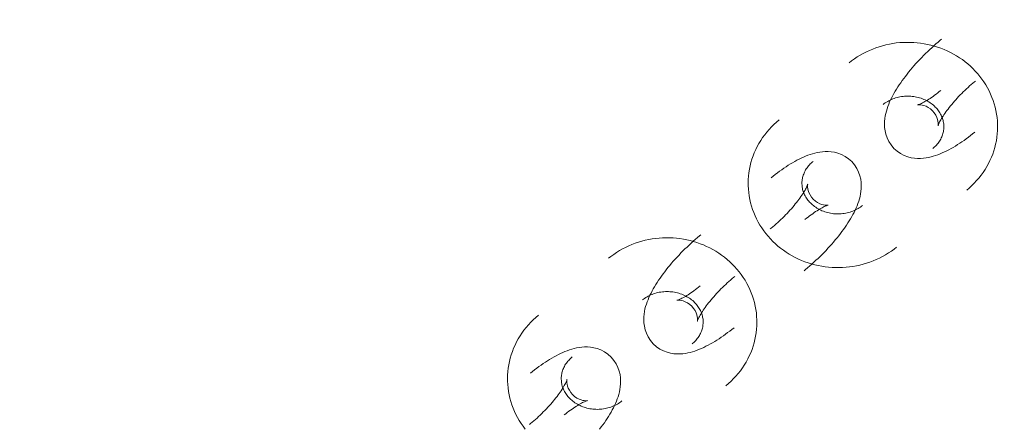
# Model space of a CAD drawing. Header units: millimetres. Extents: x -188930 to 271134, y -158090 to 283816.
# Tile 403 of 610: x 51604 to 51714, y 60275 to 60320. Entities that reach past the tile are written whole.
import ezdxf

# ---------------------------------------------------------------- set-up
doc = ezdxf.new("R2010")
doc.units = ezdxf.units.MM
for name, color, linetype, lineweight in [('A-DETL-2', 5, 'Continuous', 25), ('I-FURN', 30, 'Continuous', 9), ('PZT_UTWARDZENIA', 5, 'Continuous', 9)]:
    doc.layers.add(name, color=color, linetype=linetype, lineweight=lineweight)

# ---------------------------------------------------------------- blocks, each defined once
blk = doc.blocks.new('LARSLAJ_hamak - LARSLAJ_hamak-V31-PZT-dwg')
at = {"layer": 'I-FURN', "flags": 128}
for points in [[(-3427.25, -72.49), (-3427.64, -72.53), (-3428.02, -72.59), (-3428.4, -72.67), (-3428.78, -72.76), (-3429.15, -72.87), (-3429.51, -72.99), (-3429.87, -73.13), (-3430.23, -73.29), (-3430.58, -73.46), (-3430.92, -73.64), (-3431.25, -73.84), (-3431.57, -74.06), (-3431.88, -74.28), (-3432.19, -74.52), (-3432.48, -74.78), (-3432.76, -75.04)], [(-3419.98, -75.21), (-3420.26, -74.94), (-3420.55, -74.68), (-3420.85, -74.44), (-3421.15, -74.2), (-3421.47, -73.98), (-3421.8, -73.77), (-3422.14, -73.58), (-3422.48, -73.4), (-3422.83, -73.24), (-3423.19, -73.09), (-3423.55, -72.95), (-3423.92, -72.83), (-3424.29, -72.73), (-3424.67, -72.64), (-3425.05, -72.57), (-3425.43, -72.52), (-3425.82, -72.48), (-3426.2, -72.46), (-3426.59, -72.46), (-3426.98, -72.47), (-3427.25, -72.49)], [(-3426.82, -79.12), (-3426.85, -79.11), (-3426.9, -79.1), (-3426.96, -79.08), (-3427.05, -79.06), (-3427.14, -79.03), (-3427.25, -78.99), (-3427.37, -78.94), (-3427.49, -78.88), (-3427.63, -78.82), (-3427.78, -78.76), (-3427.93, -78.68), (-3428.09, -78.6), (-3428.25, -78.51), (-3428.42, -78.41), (-3428.59, -78.31), (-3428.77, -78.2), (-3428.95, -78.09), (-3429.14, -77.97), (-3429.32, -77.85), (-3429.51, -77.72), (-3429.7, -77.59), (-3429.89, -77.45), (-3430.09, -77.31), (-3430.28, -77.16), (-3430.47, -77.01), (-3430.66, -76.86), (-3430.85, -76.71), (-3431.03, -76.55), (-3431.22, -76.39), (-3431.4, -76.23), (-3431.58, -76.07), (-3431.75, -75.91), (-3431.93, -75.74), (-3432.09, -75.58), (-3432.19, -75.48)], [(-3423.79, -83.76), (-3423.51, -83.37), (-3423.29, -82.96), (-3423.12, -82.54), (-3423.01, -82.13), (-3422.95, -81.73), (-3422.93, -81.36), (-3422.94, -81.01), (-3422.97, -80.69), (-3423.03, -80.38), (-3423.09, -80.09), (-3423.17, -79.81), (-3423.26, -79.55), (-3423.36, -79.29), (-3423.47, -79.05), (-3423.59, -78.8), (-3423.71, -78.57), (-3423.84, -78.33), (-3423.98, -78.1), (-3424.12, -77.87), (-3424.27, -77.64), (-3424.42, -77.42), (-3424.59, -77.19), (-3424.75, -76.96), (-3424.93, -76.74), (-3425.11, -76.52), (-3425.29, -76.29), (-3425.48, -76.07), (-3425.68, -75.85), (-3425.88, -75.62), (-3426.09, -75.4), (-3426.3, -75.18), (-3426.5, -74.98)], [(-3428.53, -85.46), (-3428.64, -85.35), (-3428.74, -85.23), (-3428.84, -85.11), (-3428.93, -84.99), (-3429.02, -84.86), (-3429.11, -84.72), (-3429.19, -84.58), (-3429.27, -84.44), (-3429.34, -84.29), (-3429.41, -84.14), (-3429.47, -83.99), (-3429.53, -83.83), (-3429.58, -83.67), (-3429.62, -83.51), (-3429.66, -83.34), (-3429.7, -83.18), (-3429.72, -83.01), (-3429.75, -82.84), (-3429.76, -82.67), (-3429.77, -82.5), (-3429.77, -82.33), (-3429.77, -82.16), (-3429.76, -81.99), (-3429.74, -81.82), (-3429.72, -81.66), (-3429.69, -81.49), (-3429.66, -81.33), (-3429.62, -81.17), (-3429.58, -81.01), (-3429.53, -80.86), (-3429.47, -80.7), (-3429.41, -80.56), (-3429.34, -80.41), (-3429.27, -80.27), (-3429.2, -80.14), (-3429.12, -80.01), (-3429.03, -79.88), (-3428.95, -79.76), (-3428.85, -79.64), (-3428.76, -79.53), (-3428.66, -79.42), (-3428.56, -79.32), (-3428.46, -79.23), (-3428.35, -79.14), (-3428.24, -79.05), (-3428.13, -78.98), (-3428.02, -78.9), (-3427.91, -78.84), (-3427.79, -78.77), (-3427.67, -78.72), (-3427.56, -78.67), (-3427.44, -78.62), (-3427.32, -78.58), (-3427.2, -78.55), (-3427.07, -78.52), (-3426.95, -78.5), (-3426.83, -78.48), (-3426.73, -78.47)], [(-3428.4, -79.91), (-3428.19, -79.69), (-3427.95, -79.5), (-3427.72, -79.35), (-3427.5, -79.25), (-3427.31, -79.19), (-3427.15, -79.15), (-3427.02, -79.13), (-3426.92, -79.12), (-3426.85, -79.12), (-3426.82, -79.12), (-3426.8, -79.12)], [(-3426.73, -78.47), (-3426.6, -78.46), (-3426.48, -78.46), (-3426.36, -78.46), (-3426.23, -78.47), (-3426.11, -78.48), (-3425.98, -78.5), (-3425.86, -78.52), (-3425.73, -78.55), (-3425.61, -78.59), (-3425.48, -78.63), (-3425.36, -78.68), (-3425.23, -78.73), (-3425.11, -78.79), (-3424.99, -78.86), (-3424.87, -78.93), (-3424.75, -79.01), (-3424.64, -79.09), (-3424.52, -79.18), (-3424.41, -79.27), (-3424.3, -79.37), (-3424.22, -79.45)], [(-3423.79, -83.76), (-3424.13, -84.11), (-3424.49, -84.4), (-3424.88, -84.64), (-3425.26, -84.82), (-3425.64, -84.95), (-3426, -85.04), (-3426.34, -85.09), (-3426.67, -85.11), (-3426.98, -85.12), (-3427.28, -85.1), (-3427.56, -85.07), (-3427.84, -85.03), (-3428.11, -84.98), (-3428.37, -84.92), (-3428.63, -84.85), (-3428.89, -84.77), (-3429.14, -84.68), (-3429.39, -84.59), (-3429.64, -84.49), (-3429.9, -84.38), (-3430.15, -84.27), (-3430.4, -84.15), (-3430.65, -84.03), (-3430.9, -83.9), (-3431.15, -83.76), (-3431.41, -83.62), (-3431.66, -83.47), (-3431.92, -83.31)], [(-3428.9, -81.61), (-3428.91, -81.58), (-3428.93, -81.54), (-3428.96, -81.47), (-3429, -81.4), (-3429.05, -81.31), (-3429.11, -81.21), (-3429.17, -81.1), (-3429.25, -80.99), (-3429.33, -80.86), (-3429.43, -80.73), (-3429.53, -80.6), (-3429.64, -80.46), (-3429.76, -80.31), (-3429.88, -80.16), (-3430.01, -80.01), (-3430.15, -79.85), (-3430.29, -79.69), (-3430.44, -79.53), (-3430.6, -79.37), (-3430.75, -79.22)], [(-3428.4, -79.91), (-3428.58, -80.16), (-3428.73, -80.43), (-3428.83, -80.68), (-3428.89, -80.91), (-3428.92, -81.12), (-3428.93, -81.28), (-3428.93, -81.41), (-3428.92, -81.51), (-3428.91, -81.58), (-3428.9, -81.61), (-3428.89, -81.62)], [(-3418.37, -99.56), (-3417.99, -99.51), (-3417.61, -99.45), (-3417.23, -99.38), (-3416.85, -99.29), (-3416.48, -99.18), (-3416.11, -99.05), (-3415.75, -98.91), (-3415.4, -98.76), (-3415.05, -98.59), (-3414.71, -98.4), (-3414.38, -98.2), (-3414.06, -97.99), (-3413.74, -97.76), (-3413.44, -97.52), (-3413.15, -97.27), (-3412.86, -97), (-3412.59, -96.73), (-3412.33, -96.44), (-3412.08, -96.14), (-3411.85, -95.84), (-3411.62, -95.52), (-3411.41, -95.2), (-3411.21, -94.86), (-3411.02, -94.52), (-3410.85, -94.18), (-3410.69, -93.82), (-3410.54, -93.46), (-3410.41, -93.1), (-3410.29, -92.73), (-3410.19, -92.35), (-3410.1, -91.97), (-3410.02, -91.59), (-3409.96, -91.21), (-3409.91, -90.82), (-3409.88, -90.43), (-3409.86, -90.05), (-3409.85, -89.66), (-3409.86, -89.27), (-3409.89, -88.88), (-3409.92, -88.49), (-3409.97, -88.1), (-3410.04, -87.72), (-3410.12, -87.34), (-3410.21, -86.96), (-3410.32, -86.59), (-3410.44, -86.22), (-3410.58, -85.85), (-3410.72, -85.49), (-3410.88, -85.14), (-3411.06, -84.79), (-3411.25, -84.45), (-3411.45, -84.12), (-3411.66, -83.79), (-3411.88, -83.47), (-3412.12, -83.17), (-3412.37, -82.87), (-3412.63, -82.58), (-3412.85, -82.35)], [(-3417.09, -86.59), (-3416.99, -86.7), (-3416.89, -86.81), (-3416.79, -86.93), (-3416.69, -87.06), (-3416.6, -87.19), (-3416.52, -87.32), (-3416.44, -87.46), (-3416.36, -87.6), (-3416.29, -87.75), (-3416.22, -87.9), (-3416.16, -88.06), (-3416.1, -88.21), (-3416.05, -88.37), (-3416, -88.54), (-3415.96, -88.7), (-3415.93, -88.87), (-3415.9, -89.04), (-3415.88, -89.2), (-3415.87, -89.37), (-3415.86, -89.54), (-3415.85, -89.71), (-3415.86, -89.88), (-3415.87, -90.05), (-3415.88, -90.22), (-3415.9, -90.39), (-3415.93, -90.55), (-3415.97, -90.72), (-3416.01, -90.88), (-3416.05, -91.03), (-3416.1, -91.19), (-3416.16, -91.34), (-3416.22, -91.49), (-3416.28, -91.63), (-3416.35, -91.77), (-3416.43, -91.91), (-3416.51, -92.04), (-3416.59, -92.17), (-3416.68, -92.29), (-3416.77, -92.4), (-3416.87, -92.51), (-3416.97, -92.62), (-3417.07, -92.72), (-3417.17, -92.82), (-3417.28, -92.91), (-3417.38, -92.99), (-3417.49, -93.07), (-3417.61, -93.14), (-3417.72, -93.21), (-3417.84, -93.27), (-3417.95, -93.33), (-3418.07, -93.38), (-3418.19, -93.42), (-3418.31, -93.46), (-3418.43, -93.5), (-3418.55, -93.53), (-3418.67, -93.55), (-3418.8, -93.57), (-3418.9, -93.58)], [(-3421.83, -88.29), (-3421.5, -87.94), (-3421.13, -87.64), (-3420.75, -87.41), (-3420.37, -87.23), (-3419.99, -87.1), (-3419.63, -87.01), (-3419.28, -86.96), (-3418.96, -86.93), (-3418.65, -86.93), (-3418.35, -86.94), (-3418.06, -86.97), (-3417.79, -87.01), (-3417.52, -87.07), (-3417.25, -87.13), (-3417, -87.2), (-3416.74, -87.28), (-3416.49, -87.36), (-3416.23, -87.46), (-3415.98, -87.56), (-3415.73, -87.66), (-3415.48, -87.77), (-3415.23, -87.89), (-3414.98, -88.02), (-3414.72, -88.15), (-3414.47, -88.29), (-3414.22, -88.43), (-3413.97, -88.58), (-3413.71, -88.73), (-3413.46, -88.89), (-3413.2, -89.05), (-3412.95, -89.22), (-3412.69, -89.4), (-3412.44, -89.57), (-3412.19, -89.76), (-3411.94, -89.94), (-3411.69, -90.13), (-3411.44, -90.32), (-3411.19, -90.52), (-3410.95, -90.72), (-3410.71, -90.93), (-3410.47, -91.13), (-3410.23, -91.34), (-3410, -91.55), (-3409.77, -91.76), (-3409.54, -91.98), (-3409.32, -92.2), (-3409.19, -92.33)], [(-3421.83, -88.29), (-3422.12, -88.68), (-3422.34, -89.09), (-3422.5, -89.51), (-3422.61, -89.92), (-3422.67, -90.31), (-3422.7, -90.68), (-3422.69, -91.03), (-3422.65, -91.36), (-3422.6, -91.67), (-3422.53, -91.96), (-3422.45, -92.23), (-3422.36, -92.5), (-3422.26, -92.75), (-3422.16, -93), (-3422.04, -93.24), (-3421.92, -93.48), (-3421.79, -93.71), (-3421.65, -93.94), (-3421.51, -94.17), (-3421.36, -94.4), (-3421.2, -94.63), (-3421.04, -94.85), (-3420.87, -95.08), (-3420.7, -95.31), (-3420.52, -95.53), (-3420.33, -95.75), (-3420.14, -95.98), (-3419.95, -96.2), (-3419.74, -96.42), (-3419.54, -96.64), (-3419.33, -96.86), (-3419.13, -97.07)], [(-3417.23, -92.13), (-3417.04, -91.88), (-3416.9, -91.62), (-3416.8, -91.36), (-3416.74, -91.13), (-3416.71, -90.93), (-3416.7, -90.76), (-3416.7, -90.63), (-3416.71, -90.53), (-3416.72, -90.47), (-3416.73, -90.43), (-3416.73, -90.42)], [(-3416.73, -90.43), (-3416.72, -90.46), (-3416.7, -90.51), (-3416.67, -90.57), (-3416.63, -90.65), (-3416.58, -90.74), (-3416.52, -90.83), (-3416.45, -90.94), (-3416.38, -91.06), (-3416.29, -91.18), (-3416.2, -91.31), (-3416.1, -91.45), (-3415.99, -91.59), (-3415.87, -91.74), (-3415.75, -91.88), (-3415.62, -92.04), (-3415.48, -92.19), (-3415.33, -92.35), (-3415.19, -92.51), (-3415.03, -92.67), (-3414.88, -92.83)], [(-3417.23, -92.13), (-3417.44, -92.36), (-3417.67, -92.55), (-3417.91, -92.69), (-3418.12, -92.79), (-3418.32, -92.86), (-3418.48, -92.9), (-3418.61, -92.92), (-3418.71, -92.93), (-3418.77, -92.93), (-3418.81, -92.93), (-3418.82, -92.92)], [(-3418.9, -93.58), (-3419.02, -93.59), (-3419.15, -93.59), (-3419.27, -93.59), (-3419.4, -93.58), (-3419.52, -93.57), (-3419.65, -93.55), (-3419.77, -93.52), (-3419.9, -93.49), (-3420.02, -93.45), (-3420.15, -93.41), (-3420.27, -93.36), (-3420.39, -93.31), (-3420.51, -93.25), (-3420.64, -93.19), (-3420.76, -93.12), (-3420.87, -93.04), (-3420.99, -92.96), (-3421.1, -92.87), (-3421.22, -92.77), (-3421.33, -92.67), (-3421.4, -92.6)], [(-3418.81, -92.93), (-3418.78, -92.93), (-3418.73, -92.94), (-3418.66, -92.96), (-3418.58, -92.99), (-3418.49, -93.02), (-3418.38, -93.06), (-3418.26, -93.11), (-3418.13, -93.16), (-3418, -93.22), (-3417.85, -93.29), (-3417.7, -93.37), (-3417.54, -93.45), (-3417.38, -93.54), (-3417.21, -93.63), (-3417.03, -93.73), (-3416.85, -93.84), (-3416.67, -93.95), (-3416.49, -94.07), (-3416.3, -94.2), (-3416.11, -94.33), (-3415.92, -94.46), (-3415.73, -94.6), (-3415.54, -94.74), (-3415.35, -94.88), (-3415.16, -95.03), (-3414.97, -95.18), (-3414.78, -95.34), (-3414.59, -95.5), (-3414.41, -95.65), (-3414.23, -95.81), (-3414.05, -95.98), (-3413.87, -96.14), (-3413.7, -96.3), (-3413.53, -96.47), (-3413.43, -96.57)], [(-3425.65, -96.84), (-3425.37, -97.11), (-3425.08, -97.36), (-3424.78, -97.61), (-3424.47, -97.84), (-3424.15, -98.06), (-3423.83, -98.27), (-3423.49, -98.46), (-3423.15, -98.64), (-3422.8, -98.81), (-3422.44, -98.96), (-3422.08, -99.09), (-3421.71, -99.21), (-3421.34, -99.32), (-3420.96, -99.4), (-3420.58, -99.47), (-3420.2, -99.53), (-3419.81, -99.56), (-3419.43, -99.59), (-3419.04, -99.59), (-3418.65, -99.58), (-3418.37, -99.56)], [(-3402.81, -96.98), (-3403.19, -97.02), (-3403.58, -97.08), (-3403.95, -97.16), (-3404.33, -97.25), (-3404.7, -97.36), (-3405.07, -97.48), (-3405.43, -97.62), (-3405.78, -97.78), (-3406.13, -97.95), (-3406.47, -98.14), (-3406.8, -98.34), (-3407.12, -98.55), (-3407.44, -98.78), (-3407.74, -99.02), (-3408.04, -99.27), (-3408.32, -99.53), (-3408.59, -99.81), (-3408.85, -100.09), (-3409.1, -100.39), (-3409.34, -100.7), (-3409.56, -101.01), (-3409.77, -101.34), (-3409.97, -101.67), (-3410.16, -102.01), (-3410.33, -102.36), (-3410.49, -102.71), (-3410.64, -103.07), (-3410.77, -103.44), (-3410.89, -103.81), (-3410.99, -104.18), (-3411.08, -104.56), (-3411.16, -104.94), (-3411.22, -105.33), (-3411.27, -105.71), (-3411.3, -106.1), (-3411.32, -106.49), (-3411.33, -106.88), (-3411.32, -107.27), (-3411.3, -107.66), (-3411.26, -108.05), (-3411.21, -108.43), (-3411.14, -108.82), (-3411.06, -109.2), (-3410.97, -109.58), (-3410.86, -109.95), (-3410.74, -110.32), (-3410.61, -110.69), (-3410.46, -111.04), (-3410.3, -111.4), (-3410.12, -111.75), (-3409.94, -112.09), (-3409.74, -112.42), (-3409.52, -112.75), (-3409.3, -113.06), (-3409.06, -113.37), (-3408.82, -113.67), (-3408.56, -113.96), (-3408.33, -114.19)], [(-3395.53, -99.7), (-3395.81, -99.43), (-3396.1, -99.17), (-3396.4, -98.93), (-3396.71, -98.69), (-3397.03, -98.47), (-3397.35, -98.27), (-3397.69, -98.07), (-3398.03, -97.89), (-3398.38, -97.73), (-3398.74, -97.58), (-3399.1, -97.44), (-3399.47, -97.32), (-3399.84, -97.22), (-3400.22, -97.13), (-3400.6, -97.06), (-3400.98, -97.01), (-3401.37, -96.97), (-3401.76, -96.95), (-3402.14, -96.95), (-3402.53, -96.96), (-3402.81, -96.98)], [(-3402.37, -103.61), (-3402.4, -103.6), (-3402.45, -103.59), (-3402.52, -103.57), (-3402.6, -103.55), (-3402.7, -103.52), (-3402.8, -103.48), (-3402.92, -103.43), (-3403.05, -103.38), (-3403.19, -103.31), (-3403.33, -103.25), (-3403.48, -103.17), (-3403.64, -103.09), (-3403.81, -103), (-3403.98, -102.9), (-3404.15, -102.8), (-3404.33, -102.69), (-3404.51, -102.58), (-3404.69, -102.46), (-3404.88, -102.34), (-3405.07, -102.21), (-3405.26, -102.08), (-3405.45, -101.94), (-3405.64, -101.8), (-3405.83, -101.65), (-3406.02, -101.5), (-3406.21, -101.35), (-3406.4, -101.2), (-3406.59, -101.04), (-3406.77, -100.88), (-3406.95, -100.72), (-3407.13, -100.56), (-3407.31, -100.4), (-3407.48, -100.23), (-3407.65, -100.07), (-3407.75, -99.97)], [(-3399.35, -108.25), (-3399.07, -107.86), (-3398.84, -107.45), (-3398.68, -107.03), (-3398.57, -106.62), (-3398.51, -106.22), (-3398.49, -105.85), (-3398.5, -105.5), (-3398.53, -105.18), (-3398.58, -104.87), (-3398.65, -104.58), (-3398.73, -104.3), (-3398.82, -104.04), (-3398.92, -103.79), (-3399.03, -103.54), (-3399.14, -103.3), (-3399.26, -103.06), (-3399.39, -102.82), (-3399.53, -102.59), (-3399.67, -102.36), (-3399.82, -102.13), (-3399.98, -101.91), (-3400.14, -101.68), (-3400.31, -101.46), (-3400.48, -101.23), (-3400.66, -101.01), (-3400.85, -100.78), (-3401.04, -100.56), (-3401.24, -100.34), (-3401.44, -100.12), (-3401.64, -99.89), (-3401.85, -99.67), (-3402.06, -99.47)], [(-3404.09, -109.95), (-3404.19, -109.84), (-3404.29, -109.72), (-3404.39, -109.6), (-3404.49, -109.48), (-3404.58, -109.35), (-3404.66, -109.21), (-3404.75, -109.08), (-3404.82, -108.93), (-3404.9, -108.78), (-3404.96, -108.63), (-3405.03, -108.48), (-3405.08, -108.32), (-3405.13, -108.16), (-3405.18, -108), (-3405.22, -107.84), (-3405.25, -107.67), (-3405.28, -107.5), (-3405.3, -107.33), (-3405.32, -107.16), (-3405.33, -106.99), (-3405.33, -106.82), (-3405.32, -106.65), (-3405.32, -106.48), (-3405.3, -106.31), (-3405.28, -106.15), (-3405.25, -105.98), (-3405.22, -105.82), (-3405.18, -105.66), (-3405.13, -105.5), (-3405.08, -105.35), (-3405.02, -105.2), (-3404.96, -105.05), (-3404.9, -104.9), (-3404.83, -104.76), (-3404.75, -104.63), (-3404.67, -104.5), (-3404.59, -104.37), (-3404.5, -104.25), (-3404.41, -104.13), (-3404.31, -104.02), (-3404.22, -103.92), (-3404.12, -103.82), (-3404.01, -103.72), (-3403.91, -103.63), (-3403.8, -103.55), (-3403.69, -103.47), (-3403.58, -103.39), (-3403.46, -103.33), (-3403.35, -103.26), (-3403.23, -103.21), (-3403.11, -103.16), (-3402.99, -103.11), (-3402.87, -103.07), (-3402.75, -103.04), (-3402.63, -103.01), (-3402.51, -102.99), (-3402.38, -102.97), (-3402.28, -102.96)], [(-3402.28, -102.96), (-3402.16, -102.95), (-3402.03, -102.95), (-3401.91, -102.95), (-3401.79, -102.96), (-3401.66, -102.97), (-3401.54, -102.99), (-3401.41, -103.02), (-3401.29, -103.05), (-3401.16, -103.08), (-3401.04, -103.12), (-3400.91, -103.17), (-3400.79, -103.22), (-3400.67, -103.28), (-3400.55, -103.35), (-3400.43, -103.42), (-3400.31, -103.5), (-3400.19, -103.58), (-3400.08, -103.67), (-3399.97, -103.76), (-3399.86, -103.86), (-3399.78, -103.94)], [(-3399.35, -108.25), (-3399.68, -108.6), (-3400.05, -108.89), (-3400.43, -109.13), (-3400.82, -109.31), (-3401.19, -109.44), (-3401.55, -109.53), (-3401.9, -109.58), (-3402.23, -109.6), (-3402.54, -109.61), (-3402.83, -109.59), (-3403.12, -109.56), (-3403.4, -109.52), (-3403.66, -109.47), (-3403.93, -109.41), (-3404.19, -109.34), (-3404.44, -109.26), (-3404.7, -109.17), (-3404.95, -109.08), (-3405.2, -108.98), (-3405.45, -108.87), (-3405.7, -108.76), (-3405.95, -108.64), (-3406.2, -108.52), (-3406.46, -108.39), (-3406.71, -108.25), (-3406.96, -108.11), (-3407.22, -107.96), (-3407.47, -107.81), (-3407.72, -107.65), (-3407.98, -107.48), (-3408.23, -107.31), (-3408.49, -107.14), (-3408.74, -106.96), (-3408.99, -106.78), (-3409.24, -106.59), (-3409.49, -106.4), (-3409.74, -106.21), (-3409.99, -106.01), (-3410.23, -105.81), (-3410.47, -105.61), (-3410.71, -105.4), (-3410.95, -105.2), (-3411.18, -104.99), (-3411.41, -104.77), (-3411.64, -104.56), (-3411.86, -104.34), (-3412, -104.21)], [(-3404.45, -106.1), (-3404.47, -106.07), (-3404.49, -106.03), (-3404.52, -105.96), (-3404.55, -105.89), (-3404.6, -105.8), (-3404.66, -105.7), (-3404.73, -105.59), (-3404.8, -105.48), (-3404.89, -105.35), (-3404.98, -105.22), (-3405.08, -105.09), (-3405.19, -104.95), (-3405.31, -104.8), (-3405.43, -104.65), (-3405.57, -104.5), (-3405.7, -104.34), (-3405.85, -104.18), (-3406, -104.02), (-3406.15, -103.86), (-3406.3, -103.71)], [(-3403.96, -104.4), (-3404.14, -104.66), (-3404.28, -104.92), (-3404.38, -105.17), (-3404.44, -105.41), (-3404.48, -105.61), (-3404.49, -105.77), (-3404.48, -105.91), (-3404.47, -106), (-3404.46, -106.07), (-3404.45, -106.1), (-3404.45, -106.11)], [(-3403.96, -104.4), (-3403.74, -104.18), (-3403.51, -103.99), (-3403.28, -103.85), (-3403.06, -103.74), (-3402.86, -103.68), (-3402.7, -103.64), (-3402.57, -103.62), (-3402.47, -103.61), (-3402.41, -103.61), (-3402.37, -103.61), (-3402.36, -103.61)], [(-3393.93, -124.05), (-3393.54, -124), (-3393.16, -123.95), (-3392.78, -123.87), (-3392.41, -123.78), (-3392.03, -123.67), (-3391.67, -123.54), (-3391.31, -123.4), (-3390.95, -123.25), (-3390.61, -123.08), (-3390.27, -122.89), (-3389.93, -122.69), (-3389.61, -122.48), (-3389.3, -122.25), (-3388.99, -122.01), (-3388.7, -121.76), (-3388.42, -121.49), (-3388.15, -121.22), (-3387.89, -120.93), (-3387.64, -120.64), (-3387.4, -120.33), (-3387.18, -120.01), (-3386.96, -119.69), (-3386.76, -119.36), (-3386.58, -119.01), (-3386.4, -118.67), (-3386.25, -118.31), (-3386.1, -117.95), (-3385.97, -117.59), (-3385.85, -117.22), (-3385.74, -116.84), (-3385.65, -116.46), (-3385.58, -116.08), (-3385.52, -115.7), (-3385.47, -115.31), (-3385.43, -114.93), (-3385.41, -114.54), (-3385.41, -114.15), (-3385.42, -113.76), (-3385.44, -113.37), (-3385.48, -112.98), (-3385.53, -112.59), (-3385.59, -112.21), (-3385.67, -111.83), (-3385.77, -111.45), (-3385.87, -111.08), (-3386, -110.71), (-3386.13, -110.34), (-3386.28, -109.98), (-3386.44, -109.63), (-3386.61, -109.28), (-3386.8, -108.94), (-3387, -108.61), (-3387.21, -108.28), (-3387.44, -107.96), (-3387.67, -107.66), (-3387.92, -107.36), (-3388.18, -107.07), (-3388.4, -106.84)], [(-3397.39, -112.78), (-3397.05, -112.43), (-3396.69, -112.14), (-3396.31, -111.9), (-3395.92, -111.72), (-3395.54, -111.59), (-3395.18, -111.5), (-3394.84, -111.45), (-3394.51, -111.42), (-3394.2, -111.42), (-3393.9, -111.43), (-3393.62, -111.46), (-3393.34, -111.51), (-3393.07, -111.56), (-3392.81, -111.62), (-3392.55, -111.69), (-3392.29, -111.77), (-3392.04, -111.85), (-3391.79, -111.95), (-3391.54, -112.05), (-3391.29, -112.15), (-3391.04, -112.27), (-3390.78, -112.38), (-3390.53, -112.51), (-3390.28, -112.64), (-3390.03, -112.78), (-3389.77, -112.92), (-3389.52, -113.07), (-3389.27, -113.22), (-3389.01, -113.38), (-3388.76, -113.54), (-3388.5, -113.71), (-3388.25, -113.89), (-3388, -114.06), (-3387.74, -114.25), (-3387.49, -114.43), (-3387.24, -114.62), (-3386.99, -114.82), (-3386.75, -115.01), (-3386.5, -115.21), (-3386.26, -115.42), (-3386.02, -115.62), (-3385.79, -115.83), (-3385.55, -116.04), (-3385.32, -116.25), (-3385.1, -116.47), (-3384.87, -116.69), (-3384.74, -116.82)], [(-3392.65, -111.08), (-3392.54, -111.19), (-3392.44, -111.3), (-3392.34, -111.42), (-3392.25, -111.55), (-3392.16, -111.68), (-3392.07, -111.81), (-3391.99, -111.95), (-3391.91, -112.1), (-3391.84, -112.24), (-3391.77, -112.39), (-3391.71, -112.55), (-3391.65, -112.7), (-3391.6, -112.86), (-3391.56, -113.03), (-3391.52, -113.19), (-3391.48, -113.36), (-3391.46, -113.53), (-3391.44, -113.7), (-3391.42, -113.86), (-3391.41, -114.04), (-3391.41, -114.21), (-3391.41, -114.38), (-3391.42, -114.54), (-3391.44, -114.71), (-3391.46, -114.88), (-3391.49, -115.04), (-3391.52, -115.21), (-3391.56, -115.37), (-3391.61, -115.53), (-3391.66, -115.68), (-3391.71, -115.83), (-3391.77, -115.98), (-3391.84, -116.12), (-3391.91, -116.26), (-3391.99, -116.4), (-3392.06, -116.53), (-3392.15, -116.66), (-3392.24, -116.78), (-3392.33, -116.89), (-3392.42, -117.01), (-3392.52, -117.11), (-3392.62, -117.21), (-3392.72, -117.31), (-3392.83, -117.4), (-3392.94, -117.48), (-3393.05, -117.56), (-3393.16, -117.63), (-3393.27, -117.7), (-3393.39, -117.76), (-3393.51, -117.82), (-3393.63, -117.87), (-3393.74, -117.91), (-3393.86, -117.95), (-3393.98, -117.99), (-3394.11, -118.02), (-3394.23, -118.04), (-3394.35, -118.06), (-3394.45, -118.07)], [(-3397.39, -112.78), (-3397.67, -113.17), (-3397.89, -113.58), (-3398.06, -114), (-3398.17, -114.41), (-3398.23, -114.8), (-3398.25, -115.18), (-3398.24, -115.52), (-3398.21, -115.85), (-3398.15, -116.16), (-3398.09, -116.45), (-3398.01, -116.72), (-3397.92, -116.99), (-3397.82, -117.24), (-3397.71, -117.49), (-3397.59, -117.73), (-3397.47, -117.97), (-3397.34, -118.2), (-3397.21, -118.44), (-3397.06, -118.66), (-3396.91, -118.89), (-3396.76, -119.12), (-3396.6, -119.35), (-3396.43, -119.57), (-3396.25, -119.8), (-3396.07, -120.02), (-3395.89, -120.24), (-3395.7, -120.47), (-3395.5, -120.69), (-3395.3, -120.91), (-3395.09, -121.13), (-3394.88, -121.35), (-3394.68, -121.56)], [(-3392.78, -116.62), (-3392.6, -116.37), (-3392.45, -116.11), (-3392.35, -115.86), (-3392.29, -115.62), (-3392.26, -115.42), (-3392.25, -115.25), (-3392.25, -115.12), (-3392.26, -115.03), (-3392.28, -114.96), (-3392.28, -114.92), (-3392.29, -114.91)], [(-3392.28, -114.92), (-3392.27, -114.95), (-3392.25, -115), (-3392.22, -115.06), (-3392.18, -115.14), (-3392.13, -115.23), (-3392.08, -115.33), (-3392.01, -115.43), (-3391.93, -115.55), (-3391.85, -115.67), (-3391.75, -115.8), (-3391.65, -115.94), (-3391.54, -116.08), (-3391.43, -116.23), (-3391.3, -116.38), (-3391.17, -116.53), (-3391.03, -116.68), (-3390.89, -116.84), (-3390.74, -117), (-3390.58, -117.16), (-3390.43, -117.32)], [(-3394.45, -118.07), (-3394.58, -118.08), (-3394.7, -118.08), (-3394.83, -118.08), (-3394.95, -118.07), (-3395.08, -118.06), (-3395.2, -118.04), (-3395.33, -118.01), (-3395.45, -117.98), (-3395.58, -117.95), (-3395.7, -117.9), (-3395.82, -117.86), (-3395.95, -117.8), (-3396.07, -117.74), (-3396.19, -117.68), (-3396.31, -117.61), (-3396.43, -117.53), (-3396.54, -117.45), (-3396.66, -117.36), (-3396.77, -117.27), (-3396.88, -117.17), (-3396.96, -117.09)], [(-3392.78, -116.62), (-3393, -116.85), (-3393.23, -117.04), (-3393.46, -117.18), (-3393.68, -117.28), (-3393.87, -117.35), (-3394.04, -117.39), (-3394.17, -117.41), (-3394.26, -117.42), (-3394.33, -117.42), (-3394.37, -117.42), (-3394.38, -117.42)], [(-3394.37, -117.42), (-3394.33, -117.42), (-3394.28, -117.44), (-3394.22, -117.45), (-3394.14, -117.48), (-3394.04, -117.51), (-3393.93, -117.55), (-3393.81, -117.6), (-3393.69, -117.65), (-3393.55, -117.71), (-3393.41, -117.78), (-3393.25, -117.86), (-3393.09, -117.94), (-3392.93, -118.03), (-3392.76, -118.12), (-3392.59, -118.22), (-3392.41, -118.33), (-3392.23, -118.45), (-3392.04, -118.56), (-3391.86, -118.69), (-3391.67, -118.82), (-3391.48, -118.95), (-3391.29, -119.09), (-3391.1, -119.23), (-3390.91, -119.37), (-3390.71, -119.52), (-3390.52, -119.68), (-3390.34, -119.83), (-3390.15, -119.99), (-3389.96, -120.15), (-3389.78, -120.31), (-3389.6, -120.47), (-3389.43, -120.63), (-3389.26, -120.79), (-3389.09, -120.96), (-3388.99, -121.06)], [(-3401.2, -121.33), (-3400.93, -121.6), (-3400.64, -121.86), (-3400.34, -122.1), (-3400.03, -122.33), (-3399.71, -122.55), (-3399.38, -122.76), (-3399.05, -122.96), (-3398.7, -123.13), (-3398.35, -123.3), (-3398, -123.45), (-3397.63, -123.58), (-3397.27, -123.7), (-3396.89, -123.81), (-3396.52, -123.89), (-3396.13, -123.96), (-3395.75, -124.02), (-3395.37, -124.06), (-3394.98, -124.08), (-3394.59, -124.08), (-3394.21, -124.07), (-3393.93, -124.05)]]:
    blk.add_lwpolyline(points, dxfattribs=at)

msp = doc.modelspace()

# ---------------------------------------------------------------- linework, layer by layer
at = {"layer": 'A-DETL-2'}
msp.add_arc((51264, 60776.93), 2666.6, 271.92142, 351.74349, dxfattribs=at)
at = {"layer": 'PZT_UTWARDZENIA'}
for centre, radius, start, end in [((59552.72, 60792.38), 12000, 159.94686, 262.671126), ((59552.72, 60792.38), 12000, 159.94686, 262.671126), ((59275.43, 60624.14), 10000, 158.651807, 263.428328), ((59275.43, 60624.14), 10000, 158.651807, 263.428328)]:
    msp.add_arc(centre, radius, start, end, dxfattribs=at)

# ---------------------------------------------------------------- block references
at = {"layer": 'I-FURN', "rotation": 84.12020358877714}
msp.add_blockref('LARSLAJ_hamak - LARSLAJ_hamak-V31-PZT-dwg', (51937.56, 63697.11), dxfattribs=at)

doc.saveas('drawing.dxf')
